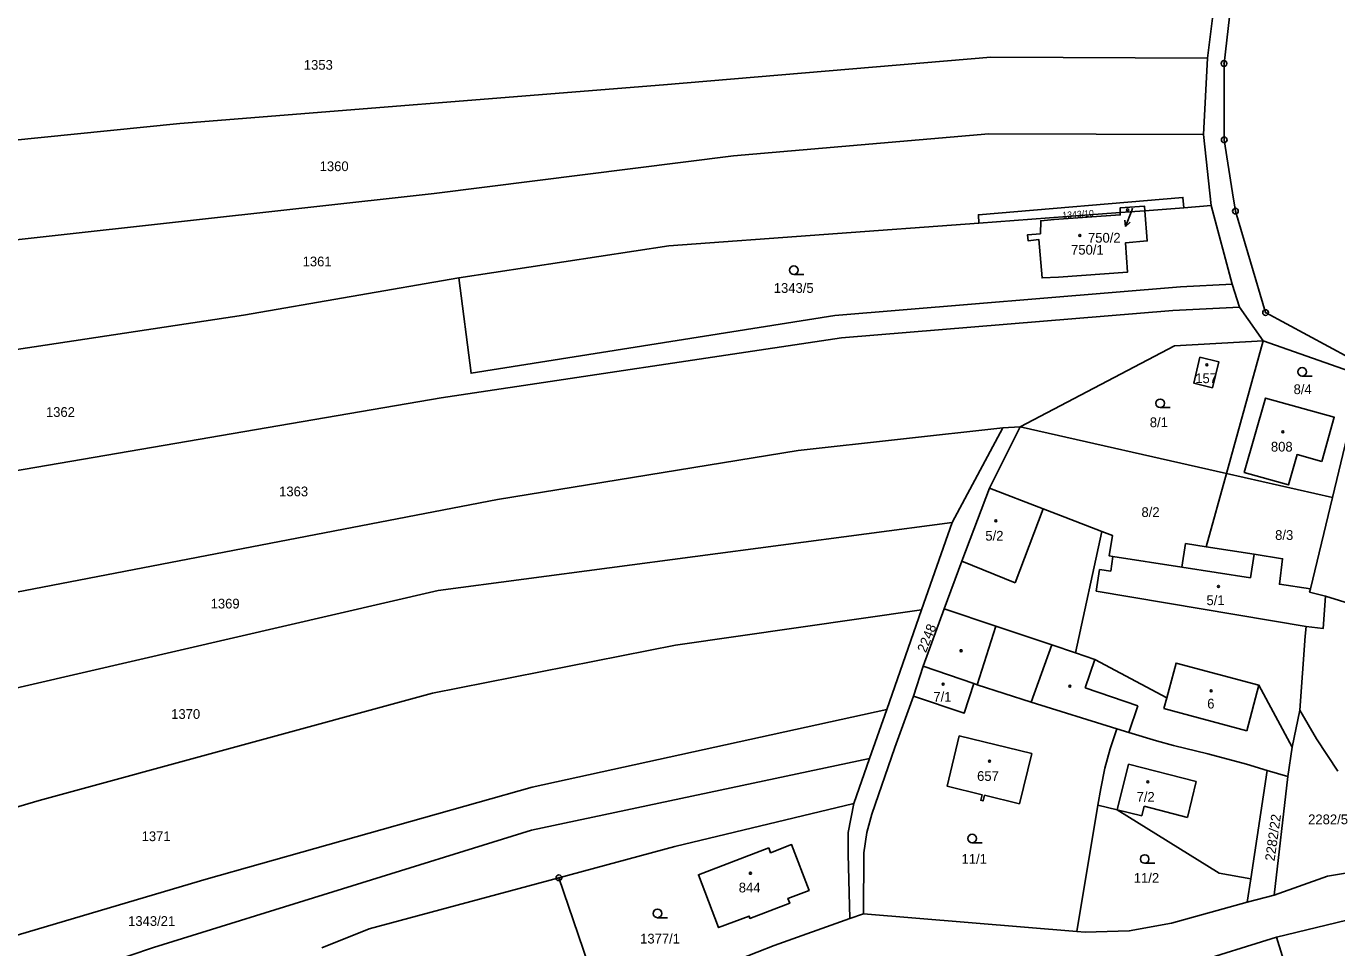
# Model space of a CAD drawing. Extents: x -725728 to -720881, y -1068679 to -1063504.
# Drawn here: x -723301.5 to -723072.8, y -1065633.4 to -1065472.5 of the extents above; entities that cross this region are included whole.
import ezdxf

# ---------------------------------------------------------------- set-up
doc = ezdxf.new("R2010")
doc.units = 0
for name, color, linetype in [('Hranice parcel', 7, 'Continuous'), ('Parcelní čísla', 7, 'Continuous'), ('Pop  PČ popisy', 7, 'Continuous'), ('Vnitřní kresba', 7, 'Continuous'), ('Značky bodu BP', 7, 'Continuous'), ('Značky budov', 7, 'Continuous'), ('Značky kultur', 7, 'Continuous')]:
    doc.layers.add(name, color=color, linetype=linetype)

# ---------------------------------------------------------------- blocks, each defined once
blk = doc.blocks.new('4.02_3')
at = {"layer": 'Značky budov'}
blk.add_circle((-0.001, 0), 0.0175, dxfattribs=at)
blk = doc.blocks.new('4.02_4')
at = {"layer": 'Značky budov'}
blk.add_circle((-0.001, 0), 0.0175, dxfattribs=at)
blk = doc.blocks.new('1029_186')
at = {"layer": 'Pop  PČ popisy'}
for p, q in [((-0.108, -0.28), (-0.118, -0.169)), ((0, 0), (-0.108, -0.28)), ((-0.108, -0.28), (-0.025, -0.205))]:
    blk.add_line(p, q, dxfattribs=at)
blk = doc.blocks.new('3.04_2')
at = {"layer": 'Značky kultur'}
blk.add_line((0.001, 0), (0.176, 0), dxfattribs=at)
blk.add_circle((0.001, 0.075), 0.075, dxfattribs=at)
blk = doc.blocks.new('3.04_3')
at = {"layer": 'Značky kultur'}
blk.add_line((0.001, 0), (0.176, 0), dxfattribs=at)
blk.add_circle((0.001, 0.075), 0.075, dxfattribs=at)
blk = doc.blocks.new('1.05_1')
at = {"layer": 'Značky bodu BP'}
for radius in [0.05, 0.00303]:
    blk.add_circle((0, 0), radius, dxfattribs=at)
blk = doc.blocks.new('1.05_2')
at = {"layer": 'Značky bodu BP'}
for radius in [0.05, 0.00303]:
    blk.add_circle((0, 0), radius, dxfattribs=at)

msp = doc.modelspace()

# ---------------------------------------------------------------- linework, layer by layer
at = {"layer": 'Hranice parcel'}
for p, q in [((-723093.12, -1065459.83), (-723095.41, -1065478.09)), ((-723095.41, -1065478.09), (-723096.09, -1065491.43)), ((-723096.09, -1065491.43), (-723094.77, -1065503.82)), ((-723099.52, -1065504.25), (-723106.31, -1065504.75)), ((-723099.52, -1065504.25), (-723094.77, -1065503.82)), ((-723094.77, -1065503.82), (-723091.12, -1065517.56)), ((-723110.64, -1065505.07), (-723135.31, -1065506.92)), ((-723106.31, -1065504.75), (-723110.64, -1065505.07)), ((-723091.12, -1065517.56), (-723089.81, -1065521.6)), ((-723089.81, -1065521.6), (-723085.67, -1065527.47)), ((-723092.1, -1065550.62), (-723085.67, -1065527.47)), ((-723068.49, -1065533.52), (-723085.67, -1065527.47)), ((-723068.49, -1065533.52), (-723073.61, -1065554.8)), ((-723131.11, -1065542.66), (-723139.93, -1065559.19)), ((-723128.07, -1065542.49), (-723133.44, -1065553.17)), ((-723128.07, -1065542.49), (-723131.11, -1065542.66)), ((-723128.07, -1065542.49), (-723092.1, -1065550.62)), ((-723095.64, -1065563.39), (-723092.1, -1065550.62)), ((-723073.61, -1065554.8), (-723092.1, -1065550.62)), ((-723073.61, -1065554.8), (-723077.44, -1065570.75)), ((-723139.93, -1065559.19), (-723145.27, -1065574.43)), ((-723113.81, -1065560.72), (-723118.45, -1065581.9)), ((-723145.27, -1065574.43), (-723151.36, -1065591.81)), ((-723141.32, -1065574.25), (-723144.99, -1065584.25)), ((-723146.7, -1065589.46), (-723144.99, -1065584.25)), ((-723144.99, -1065584.25), (-723136.17, -1065587.29)), ((-723151.36, -1065591.81), (-723154.36, -1065600.38)), ((-723080.65, -1065598.36), (-723079.27, -1065591.91)), ((-723154.36, -1065600.38), (-723157.1, -1065608.21)), ((-723081.36, -1065603.51), (-723080.65, -1065598.36)), ((-723087.82, -1065621.37), (-723084.98, -1065602.44)), ((-723084.98, -1065602.44), (-723081.36, -1065603.51)), ((-723081.36, -1065603.51), (-723083.79, -1065624.21)), ((-723118.17, -1065630.54), (-723114.52, -1065608.48)), ((-723208.55, -1065621.17), (-723200.89, -1065643.65)), ((-723088.46, -1065625.46), (-723087.82, -1065621.37)), ((-723083.79, -1065624.21), (-723088.46, -1065625.46)), ((-723157.82, -1065628.3), (-723155.42, -1065627.45)), ((-723118.17, -1065630.54), (-723155.42, -1065627.45))]:
    msp.add_line(p, q, dxfattribs=at)
for points in [[(-723093.1, -1065428.79), (-723090.6, -1065443.86), (-723090.37, -1065460.13), (-723092.52, -1065479.06), (-723092.47, -1065492.36), (-723091.04, -1065501.63), (-723090.54, -1065504.81), (-723085.27, -1065522.52), (-723070.62, -1065530.39), (-723007.21, -1065544.07)], [(-723413.54, -1065501.35), (-723346.72, -1065496.78), (-723274.68, -1065489.49), (-723190.29, -1065482.77), (-723133.19, -1065477.93), (-723095.41, -1065478.09)], [(-723410.54, -1065520.16), (-723365.24, -1065516.68), (-723230.31, -1065501.75), (-723178.1, -1065495.17), (-723133.57, -1065491.29), (-723096.09, -1065491.43)], [(-723135.31, -1065506.92), (-723135.38, -1065505.44), (-723099.68, -1065502.41), (-723099.52, -1065504.25)], [(-723106.31, -1065504.75), (-723106.37, -1065503.95), (-723110.64, -1065504.24), (-723110.64, -1065505.07)], [(-723110.64, -1065505.07), (-723110.63, -1065505.48), (-723122.18, -1065506.28), (-723124.48, -1065506.48), (-723124.56, -1065508.76), (-723126.79, -1065508.93), (-723126.7, -1065509.98), (-723124.8, -1065509.78), (-723124.25, -1065516.46), (-723121.38, -1065516.32), (-723109.34, -1065515.46), (-723109.7, -1065510.33), (-723105.91, -1065510), (-723106.31, -1065504.75)], [(-723226.04, -1065516.46), (-723189.39, -1065510.86), (-723135.31, -1065506.92)], [(-723410.68, -1065542.42), (-723356.7, -1065537.04), (-723263.61, -1065522.98), (-723226.04, -1065516.46)], [(-723091.12, -1065517.56), (-723100.12, -1065518.03), (-723160.41, -1065523.03), (-723223.88, -1065533.1), (-723226.04, -1065516.46)], [(-723407.93, -1065566.89), (-723348.2, -1065557.82), (-723229.1, -1065537.41), (-723159.25, -1065526.94), (-723101.43, -1065522.18), (-723089.81, -1065521.6)], [(-723085.67, -1065527.47), (-723101.18, -1065528.33), (-723128.07, -1065542.49)], [(-723094.51, -1065535.63), (-723093.41, -1065531.14), (-723096.71, -1065530.33), (-723097.81, -1065534.82), (-723094.51, -1065535.63)], [(-723075.44, -1065548.53), (-723079.78, -1065547.31), (-723081.27, -1065552.6), (-723088.99, -1065550.45), (-723085.3, -1065537.43), (-723073.29, -1065540.79), (-723075.44, -1065548.53)], [(-723403.45, -1065594.49), (-723343.1, -1065579.03), (-723219.26, -1065555.17), (-723166.8, -1065546.61), (-723131.11, -1065542.66)], [(-723141.32, -1065574.25), (-723138.24, -1065565.93), (-723133.44, -1065553.17)], [(-723133.44, -1065553.17), (-723124.08, -1065556.77), (-723120.3, -1065558.21), (-723113.81, -1065560.72)], [(-723401.64, -1065612.11), (-723364.69, -1065604.44), (-723327.5, -1065593.69), (-723229.63, -1065571.05), (-723139.93, -1065559.19)], [(-723095.64, -1065563.39), (-723099.23, -1065562.83), (-723099.87, -1065566.95), (-723111.89, -1065565.07), (-723112.56, -1065564.97), (-723112, -1065561.42), (-723113.81, -1065560.72)], [(-723077.44, -1065570.75), (-723082.85, -1065569.93), (-723082.29, -1065565.48), (-723087.27, -1065564.71), (-723095.64, -1065563.39)], [(-723079.27, -1065591.91), (-723078.37, -1065578.99), (-723078.19, -1065577.3), (-723075.25, -1065577.67), (-723074.81, -1065572)], [(-723074.81, -1065572), (-723077.58, -1065571.33), (-723077.44, -1065570.75)], [(-723074.81, -1065572), (-723047.04, -1065580.61), (-723030.82, -1065586.77)], [(-723401.11, -1065633.37), (-723364.55, -1065626.94), (-723299.21, -1065607.7), (-723230.6, -1065588.94), (-723188.2, -1065580.6), (-723145.27, -1065574.43)], [(-723118.45, -1065581.9), (-723122.57, -1065580.49), (-723132.34, -1065577.24), (-723141.32, -1065574.25)], [(-723118.45, -1065581.9), (-723115.03, -1065583.08), (-723102.5, -1065589.74), (-723100.87, -1065583.69), (-723086.42, -1065587.58), (-723080.65, -1065598.36)], [(-723146.7, -1065589.46), (-723137.84, -1065592.44), (-723136.17, -1065587.29)], [(-723136.17, -1065587.29), (-723135.57, -1065587.5), (-723126.15, -1065590.55), (-723111.22, -1065595.17)], [(-723155.42, -1065627.45), (-723155.37, -1065616.83), (-723154.81, -1065613.28), (-723153.99, -1065610.06), (-723149.95, -1065598.44), (-723146.7, -1065589.46)], [(-723151.36, -1065591.81), (-723213.24, -1065605.36), (-723270.08, -1065621.42), (-723351.25, -1065645.47), (-723381.94, -1065653.54), (-723400.89, -1065655.32)], [(-723079.27, -1065591.91), (-723076.4, -1065596.95), (-723072.69, -1065602.55)], [(-723111.22, -1065595.17), (-723112.36, -1065598.69), (-723113.34, -1065602.04), (-723114.04, -1065605.61), (-723114.52, -1065608.48)], [(-723111.22, -1065595.17), (-723109.1, -1065595.83), (-723104.29, -1065597.3), (-723101.36, -1065598.11), (-723095.33, -1065599.55), (-723088.58, -1065601.37), (-723084.98, -1065602.44)], [(-723128.18, -1065608.27), (-723126.07, -1065599.51), (-723138.71, -1065596.42), (-723140.84, -1065605.18), (-723134.72, -1065606.68), (-723134.96, -1065607.65), (-723134.54, -1065607.75), (-723134.3, -1065606.78), (-723128.18, -1065608.27)], [(-723385.13, -1065666.28), (-723353.66, -1065658.49), (-723279.28, -1065633.33), (-723213.33, -1065612.85), (-723154.36, -1065600.38)], [(-723157.1, -1065608.21), (-723188.31, -1065615.72), (-723208.55, -1065621.17)], [(-723157.82, -1065628.3), (-723158.12, -1065617.03), (-723158.12, -1065613.26), (-723157.1, -1065608.21)], [(-723114.52, -1065608.48), (-723111.16, -1065609.29), (-723093.36, -1065620.38), (-723087.82, -1065621.37)], [(-723171.96, -1065615.97), (-723171.64, -1065616.8), (-723167.95, -1065615.38), (-723164.91, -1065623.39), (-723168.61, -1065624.77), (-723168.29, -1065625.63), (-723175.22, -1065628.27), (-723175.38, -1065627.86), (-723180.71, -1065629.88), (-723184.23, -1065620.64), (-723171.96, -1065615.97)], [(-723083.79, -1065624.21), (-723074.46, -1065620.87), (-723067.8, -1065619.79), (-723057.35, -1065619.02)], [(-723208.55, -1065621.17), (-723241.68, -1065630.09), (-723249.92, -1065633.43)], [(-723088.46, -1065625.46), (-723101.69, -1065629.11), (-723109.05, -1065630.45), (-723116.73, -1065630.69), (-723118.17, -1065630.54)], [(-723064.61, -1065627.56), (-723069.39, -1065628.14), (-723083.36, -1065631.57), (-723098.29, -1065636.17)], [(-723200.89, -1065643.65), (-723179.92, -1065636.51), (-723171.02, -1065632.98), (-723157.82, -1065628.3)]]:
    msp.add_lwpolyline(points, dxfattribs=at)
at = {"layer": 'Pop  PČ popisy'}
msp.add_line((-723108.48, -1065504.28), (-723108.63, -1065504.68), dxfattribs=at)
at = {"layer": 'Vnitřní kresba'}
for p, q in [((-723128.97, -1065569.72), (-723124.08, -1065556.77)), ((-723138.24, -1065565.93), (-723128.97, -1065569.72)), ((-723111.89, -1065565.07), (-723112.29, -1065567.64)), ((-723087.27, -1065564.71), (-723087.91, -1065568.81)), ((-723114.84, -1065571.15), (-723114.25, -1065567.34)), ((-723112.29, -1065567.64), (-723114.25, -1065567.34)), ((-723099.87, -1065566.95), (-723087.91, -1065568.81)), ((-723078.19, -1065577.3), (-723114.84, -1065571.15)), ((-723135.57, -1065587.5), (-723132.34, -1065577.24)), ((-723126.15, -1065590.55), (-723122.57, -1065580.49)), ((-723116.73, -1065588.02), (-723115.03, -1065583.08)), ((-723116.73, -1065588.02), (-723107.54, -1065591.17)), ((-723088.56, -1065595.53), (-723086.42, -1065587.58)), ((-723109.1, -1065595.83), (-723107.54, -1065591.17)), ((-723102.5, -1065589.74), (-723103.01, -1065591.64)), ((-723103.01, -1065591.64), (-723088.56, -1065595.53)), ((-723111.16, -1065609.29), (-723109.2, -1065601.34)), ((-723109.2, -1065601.34), (-723097.38, -1065604.39)), ((-723097.38, -1065604.39), (-723098.87, -1065610.63)), ((-723106.86, -1065610.37), (-723111.16, -1065609.29)), ((-723106.43, -1065608.66), (-723106.86, -1065610.37)), ((-723098.87, -1065610.63), (-723106.43, -1065608.66)), ((-723083.36, -1065631.57), (-723081.39, -1065637.97))]:
    msp.add_line(p, q, dxfattribs=at)

# ---------------------------------------------------------------- block references
at = {"layer": 'Pop  PČ popisy', "xscale": 10, "yscale": 10}
msp.add_blockref('1029_186', (-723108.63, -1065504.68), dxfattribs=at)
at = {"layer": 'Značky bodu BP', "xscale": 10, "yscale": 10}
for name, p in [('1.05_1', (-723092.52, -1065479.06)), ('1.05_1', (-723092.47, -1065492.36)), ('1.05_1', (-723090.54, -1065504.81)), ('1.05_1', (-723085.27, -1065522.52)), ('1.05_2', (-723208.55, -1065621.17))]:
    msp.add_blockref(name, p, dxfattribs=at)
at = {"layer": 'Značky budov', "xscale": 10, "yscale": 10}
for name, p in [('4.02_3', (-723109.32, -1065504.58)), ('4.02_3', (-723117.66, -1065509.05)), ('4.02_4', (-723095.5, -1065531.63)), ('4.02_3', (-723082.25, -1065543.34)), ('4.02_3', (-723132.32, -1065558.87)), ('4.02_3', (-723093.49, -1065570.33)), ('4.02_3', (-723138.39, -1065581.54)), ('4.02_4', (-723141.52, -1065587.39)), ('4.02_3', (-723119.4, -1065587.74)), ('4.02_3', (-723094.76, -1065588.53)), ('4.02_3', (-723133.41, -1065600.84)), ('4.02_4', (-723105.81, -1065604.42)), ('4.02_4', (-723175.15, -1065620.4))]:
    msp.add_blockref(name, p, dxfattribs=at)
at = {"layer": 'Značky kultur', "xscale": 10, "yscale": 10}
for name, p in [('3.04_2', (-723167.57, -1065515.87)), ('3.04_3', (-723078.91, -1065533.63)), ('3.04_2', (-723103.65, -1065539.11)), ('3.04_2', (-723136.49, -1065615.08)), ('3.04_3', (-723106.37, -1065618.65)), ('3.04_3', (-723191.38, -1065628.14))]:
    msp.add_blockref(name, p, dxfattribs=at)

# ---------------------------------------------------------------- texts
at = {"layer": 'Parcelní čísla'}
for s, p in [('1353', (-723253.06, -1065480.13)), ('1360', (-723250.3, -1065497.83)), ('750/2', (-723116.25, -1065510.31)), ('750/1', (-723119.2, -1065512.4)), ('1361', (-723253.27, -1065514.45)), ('1343/5', (-723171.07, -1065519.08)), ('157', (-723097.54, -1065534.84)), ('8/4', (-723080.38, -1065536.75)), ('1362', (-723298.05, -1065540.73)), ('8/1', (-723105.47, -1065542.52)), ('808', (-723084.34, -1065546.78)), ('1363', (-723257.37, -1065554.59)), ('8/2', (-723106.92, -1065558.2)), ('5/2', (-723134.16, -1065562.33)), ('8/3', (-723083.6, -1065562.2)), ('1369', (-723269.32, -1065574.17)), ('5/1', (-723095.58, -1065573.59)), ('7/1', (-723143.23, -1065590.44)), ('6', (-723095.45, -1065591.63)), ('1370', (-723276.2, -1065593.44)), ('657', (-723135.6, -1065604.27)), ('7/2', (-723107.77, -1065607.9)), ('2282/5', (-723077.84, -1065611.83)), ('1371', (-723281.36, -1065614.78)), ('11/1', (-723138.31, -1065618.74)), ('11/2', (-723108.26, -1065622.05)), ('844', (-723177.18, -1065623.73)), ('1343/21', (-723283.72, -1065629.58)), ('1377/1', (-723194.39, -1065632.65))]:
    msp.add_text(s, height=1.7, dxfattribs=at).set_placement(p)
for s, height, rotation, p in [('1343/10', 1.14, 4, (-723120.69, -1065506.1)), ('2248', 1.7, 68, (-723144.54, -1065582)), ('2282/22', 1.7, 82, (-723083.71, -1065618.34))]:
    msp.add_text(s, height=height, rotation=rotation, dxfattribs=at).set_placement(p)

doc.saveas('drawing.dxf')
